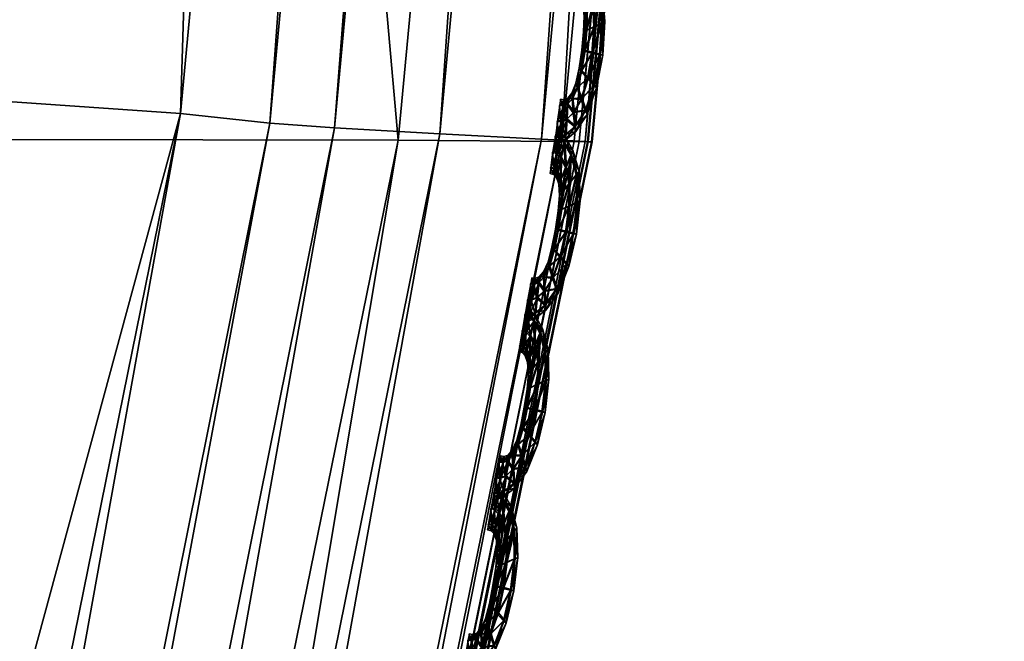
# Model space of a CAD drawing. Extents: x -7.4 to 7.4, y -11.5 to 9.8.
# Tile 355 of 469: x 7.11 to 7.428, y -1.682 to -1.481. Entities that reach past the tile are written whole.
import ezdxf

# ---------------------------------------------------------------- set-up
doc = ezdxf.new("R2010")
doc.units = 0
doc.header["$MEASUREMENT"] = 0
for name, color, linetype in [('A-FURN-3-ST', 150, 'Continuous'), ('A-FURN-3-ST-SEAM', 130, 'Continuous'), ('A-FURN-3-ST-SI', 160, 'Continuous')]:
    doc.layers.add(name, color=color, linetype=linetype)

msp = doc.modelspace()

# ---------------------------------------------------------------- meshes
at = {"layer": 'A-FURN-3-ST'}
mesh = msp.add_polyface(dxfattribs=at)
corners = [(7.22977, 2.47974, 1.00292), (7.35379, 1.23499, 1.00342), (7.0974, 1.23355, 0.61819), (6.97746, 2.47748, 0.61819), (7.36432, -0.11388, 1.00364), (7.10761, -0.11441, 0.61819), (7.23187, -1.52018, 1.00345), (6.97947, -1.51977, 0.61819), (6.94358, -2.93336, 1.00296), (6.70064, -2.932, 0.61819), (6.49747, -4.30695, 1.00243), (6.26973, -4.302, 0.61819), (2.26399, -2.9313, 0.55836), (2.16775, -1.51952, 0.55836), (3.0253, -1.51952, 0.55836), (3.10702, -2.9313, 0.55836), (2.93167, -0.11466, 0.55836), (2.84505, 1.23285, 0.55836), (2.08805, -0.11466, 0.55836), (2.77575, 2.47636, 0.55836), (2.02663, 1.23285, 0.55836), (2.45224, -5.39073, 0.55836), (2.3693, -4.27613, 0.55836), (3.15503, -4.27547, 0.55836), (4.17159, -2.9313, 0.55836), (5.25451, -2.9313, 0.55836), (4.97271, -4.28639, 0.55836), (4.06343, -4.27934, 0.55836), (3.87811, -5.41615, 0.55836), (4.60186, -5.47272, 0.55836), (6.4913, -0.11462, 0.56582), (6.37871, -1.51956, 0.56582), (5.48815, -0.11466, 0.55836), (5.42456, -1.51952, 0.55836), (6.12967, -2.93138, 0.56582), (6.47938, 1.23293, 0.56582), (6.36909, 2.47649, 0.56582), (5.45958, 1.23285, 0.55836), (5.36104, 2.47636, 0.55836), (5.74344, -4.29463, 0.56582), (4.17689, -0.11466, 0.55836), (4.20372, -1.51956, 0.55836), (4.11143, 1.23285, 0.55836), (4.02429, 2.47636, 0.55836)]
mesh.append_faces([[corners[k] for k in face] for face in [(0, 1, 2), (2, 3, 0), (4, 5, 2), (2, 1, 4), (6, 7, 5), (5, 4, 6), (8, 9, 7), (7, 6, 8), (10, 11, 9), (9, 8, 10), (24, 25, 26), (26, 27, 24), (27, 26, 29), (30, 5, 7), (7, 31, 30), (32, 30, 31), (31, 33, 32), (33, 31, 34), (34, 25, 33), (31, 7, 9), (9, 34, 31), (3, 2, 35), (35, 36, 3), (36, 35, 37), (37, 38, 36), (35, 30, 32), (32, 37, 35), (2, 5, 30), (30, 35, 2), (34, 9, 11), (11, 39, 34), (25, 34, 39), (39, 26, 25), (40, 32, 33), (33, 41, 40), (41, 33, 25), (25, 24, 41), (38, 37, 42), (42, 43, 38), (37, 32, 40), (40, 42, 37)]])
mesh.append_faces([[corners[k] for k in face] for face in [(12, 13, 14), (14, 15, 12), (16, 14, 13), (17, 16, 18), (19, 17, 20), (21, 22, 23), (22, 12, 15), (15, 23, 22), (27, 23, 15), (14, 16, 40), (15, 14, 41), (17, 19, 43), (16, 17, 42)]], dxfattribs={"vtx0": -1, "vtx1": -1, "vtx2": -1})
mesh.append_faces([[corners[k] for k in face] for face in [(15, 24, 27), (23, 27, 28)]], dxfattribs={"vtx0": -1, "vtx2": -1})
mesh.append_faces([[corners[k] for k in face] for face in [(40, 41, 14), (41, 24, 15), (43, 42, 17), (42, 40, 16)]], dxfattribs={"vtx1": -1, "vtx2": -1})
mesh = msp.add_polyface(dxfattribs=at)
corners = [(7.42329, -0.11335, 17.73472), (7.29032, -1.52059, 17.72529), (7.2887, -1.52055, 17.71875), (7.42159, -0.11343, 17.72818), (6.99958, -2.93456, 17.69562), (7.00104, -2.93481, 17.70216), (7.29305, -1.52076, 17.73624), (7.4261, -0.11318, 17.74563), (7.00286, -2.93505, 17.73015), (7.2923, -1.52068, 17.75301), (7.27821, -1.51994, 17.76499), (7.4253, -0.11322, 17.76233), (7.41066, -0.11417, 17.77427), (7.00353, -2.93522, 17.71323), (6.90828, -2.91548, 17.75491), (7.19048, -1.5147, 17.77811), (7.16159, -1.51161, 17.86532), (7.32012, -0.12072, 17.78766), (7.29174, -0.12455, 17.87437), (7.21133, -1.51619, 17.76035), (7.34141, -0.11883, 17.76993), (6.9283, -2.92042, 17.737), (6.95977, -2.92669, 17.74057), (7.24537, -1.51812, 17.76362), (7.37663, -0.11644, 17.77306), (6.98992, -2.93254, 17.74221), (6.2829, -0.14293, 18.34951), (6.17035, -1.4969, 18.34232), (6.78616, -1.4995, 18.23655), (6.9137, -0.13967, 18.24374), (6.50859, -2.86604, 18.21899), (7.42329, -0.11335, 17.72247), (7.29032, -1.52059, 17.71304), (7.29305, -1.52076, 17.70791), (7.4261, -0.11318, 17.71734), (7.00353, -2.93522, 17.68478), (7.00104, -2.93481, 17.68992), (6.78853, -2.88553, 18.02829), (7.07303, -1.50547, 18.04795), (7.20377, -0.13218, 18.05602)]
mesh.append_faces([[corners[k] for k in face] for face in [(0, 1, 2), (2, 3, 0), (4, 2, 1), (5, 1, 6), (7, 6, 1), (1, 0, 7), (8, 9, 10), (9, 11, 12), (12, 10, 9), (6, 7, 11), (11, 9, 6), (13, 6, 9), (14, 15, 16), (15, 17, 18), (18, 16, 15), (19, 20, 17), (17, 15, 19), (21, 19, 15), (22, 23, 19), (23, 24, 20), (20, 19, 23), (10, 12, 24), (24, 23, 10), (25, 10, 23), (26, 27, 28), (28, 29, 26), (30, 28, 27), (31, 32, 33), (33, 34, 31), (35, 33, 32), (36, 32, 2), (3, 2, 32), (32, 31, 3), (37, 38, 28), (29, 28, 38), (38, 39, 29), (39, 38, 16), (16, 18, 39), (16, 38, 37)]])
mesh = msp.add_polyface(dxfattribs=at)
corners = [(7.00104, -2.93481, 17.70216), (6.55327, -4.30971, 17.67581), (6.552, -4.3093, 17.66926), (6.99958, -2.93456, 17.69562), (7.00353, -2.93522, 17.71323), (6.55545, -4.31041, 17.68695), (7.29032, -1.52059, 17.72529), (7.29305, -1.52076, 17.73624), (7.27821, -1.51994, 17.76499), (6.98992, -2.93254, 17.74221), (7.00286, -2.93505, 17.73015), (7.2923, -1.52068, 17.75301), (7.16159, -1.51161, 17.86532), (6.87832, -2.90547, 17.84326), (6.90828, -2.91548, 17.75491), (7.19048, -1.5147, 17.77811), (6.9283, -2.92042, 17.737), (6.47151, -4.27741, 17.72829), (6.43989, -4.2606, 17.81793), (6.49023, -4.28561, 17.71026), (7.21133, -1.51619, 17.76035), (6.95977, -2.92669, 17.74057), (7.24537, -1.51812, 17.76362), (5.94249, -5.60189, 17.6919), (6.51761, -4.29616, 17.71418), (6.54365, -4.30592, 17.71616), (5.96319, -5.6154, 17.69421), (5.97202, -5.62121, 17.68216), (6.55481, -4.31013, 17.7041), (7.29032, -1.52059, 17.71304), (7.00104, -2.93481, 17.68992), (7.00353, -2.93522, 17.68478), (7.2887, -1.52055, 17.71875), (6.55327, -4.30971, 17.66356), (6.55545, -4.31041, 17.65843), (6.34828, -4.22685, 18.00555), (6.78853, -2.88553, 18.02829), (6.50859, -2.86604, 18.21899), (6.78616, -1.4995, 18.23655)]
mesh.append_faces([[corners[k] for k in face] for face in [(0, 1, 2), (2, 3, 0), (4, 5, 1), (1, 0, 4), (6, 0, 3), (7, 4, 0), (8, 9, 10), (11, 10, 4), (12, 13, 14), (15, 14, 16), (17, 14, 13), (13, 18, 17), (19, 16, 14), (14, 17, 19), (20, 16, 21), (22, 21, 9), (23, 24, 19), (24, 21, 16), (16, 19, 24), (25, 9, 21), (21, 24, 25), (26, 25, 24), (27, 28, 25), (28, 10, 9), (9, 25, 28), (5, 4, 10), (10, 28, 5), (29, 30, 31), (32, 3, 30), (30, 33, 34), (34, 31, 30), (3, 2, 33), (33, 30, 3), (35, 36, 37), (35, 18, 13), (13, 36, 35), (38, 37, 36), (36, 13, 12)]])
at = {"layer": 'A-FURN-3-ST-SEAM'}
mesh = msp.add_polyface(dxfattribs=at)
corners = [(7.29693, -1.4735, 17.72266), (7.29756, -1.48244, 17.72262), (7.29503, -1.48372, 17.72384), (7.2944, -1.49208, 17.72376), (7.29863, -1.48187, 17.71924), (7.29475, -1.47639, 17.72392), (7.29198, -1.49147, 17.72251), (7.29689, -1.49262, 17.72251), (7.29796, -1.49274, 17.71916), (7.29784, -1.47235, 17.71931), (7.29499, -1.46704, 17.72266), (7.29258, -1.48487, 17.72258), (7.29095, -1.49793, 17.72243), (7.29297, -1.50028, 17.72365), (7.29717, -1.49241, 17.71578), (7.29784, -1.48224, 17.71589), (7.29345, -1.47111, 17.72392), (7.29266, -1.47919, 17.72262), (7.29115, -1.49114, 17.71913), (7.29178, -1.48524, 17.7192), (7.29507, -1.50255, 17.7224), (7.29598, -1.50329, 17.71901), (7.29535, -1.5023, 17.71566), (7.29717, -1.4733, 17.71593), (7.29566, -1.46543, 17.71931), (7.29274, -1.46316, 17.72262), (7.29198, -1.48018, 17.71924), (7.29032, -1.49699, 17.71905), (7.28965, -1.50333, 17.72232), (7.29091, -1.50704, 17.72358), (7.29333, -1.49999, 17.71441), (7.29475, -1.4918, 17.71452), (7.29539, -1.48343, 17.7146), (7.29178, -1.46794, 17.72392), (7.29198, -1.47515, 17.72262), (7.29155, -1.47655, 17.71928), (7.29285, -1.48467, 17.71586), (7.29222, -1.49126, 17.71578), (7.29289, -1.47898, 17.71589), (7.2923, -1.51067, 17.72228), (7.29293, -1.51194, 17.7189), (7.29258, -1.51046, 17.71555), (7.29127, -1.50675, 17.71429), (7.29511, -1.4761, 17.71464), (7.29523, -1.46683, 17.71593), (7.29317, -1.46127, 17.71928), (7.29107, -1.46147, 17.72262), (7.29222, -1.47495, 17.71593), (7.29123, -1.49773, 17.7157), (7.28929, -1.50185, 17.71897), (7.28803, -1.50688, 17.72228), (7.28842, -1.51141, 17.7235), (7.28989, -1.50313, 17.71563), (7.29143, -1.45949, 17.71924), (7.29036, -1.46658, 17.72388), (7.29091, -1.47272, 17.72262), (7.29068, -1.47441, 17.71928), (7.29115, -1.47251, 17.71593), (7.2938, -1.47087, 17.71468), (7.28889, -1.5159, 17.72217), (7.28921, -1.51746, 17.71878), (7.28917, -1.51565, 17.71544), (7.28878, -1.51112, 17.71422), (7.2883, -1.50663, 17.71555), (7.29297, -1.46296, 17.71589), (7.29131, -1.46131, 17.71589), (7.2902, -1.459, 17.71924), (7.28984, -1.46102, 17.72262), (7.2921, -1.46769, 17.71464), (7.28799, -1.50506, 17.71893), (7.28644, -1.50865, 17.72224), (7.28609, -1.51363, 17.72342), (7.29012, -1.46081, 17.71589), (7.28921, -1.46617, 17.72388), (7.28976, -1.47161, 17.72262), (7.28965, -1.47342, 17.71928), (7.29001, -1.4714, 17.71589), (7.28585, -1.51854, 17.72209), (7.28585, -1.52027, 17.71871), (7.28609, -1.51829, 17.7154), (7.28644, -1.51334, 17.71418), (7.28668, -1.50844, 17.71551), (7.28668, -1.50671, 17.7189), (7.29071, -1.46629, 17.71464), (7.28957, -1.46588, 17.71464), (7.2851, -1.50918, 17.72221), (7.28446, -1.51429, 17.72342), (7.28862, -1.47124, 17.72262), (7.28854, -1.47305, 17.71928), (7.28889, -1.47103, 17.71589), (7.28545, -1.50716, 17.7189), (7.28387, -1.51932, 17.72209), (7.28379, -1.52113, 17.71871), (7.28415, -1.51911, 17.71536), (7.28478, -1.514, 17.71414), (7.28537, -1.50893, 17.71551), (7.28431, -1.507, 17.71886), (7.28395, -1.50902, 17.72221), (7.28324, -1.51417, 17.72338), (7.28419, -1.50881, 17.71547), (7.28264, -1.51924, 17.72205), (7.28252, -1.52101, 17.71867), (7.28288, -1.51899, 17.71536), (7.28359, -1.51384, 17.71414)]
mesh.append_faces([[corners[k] for k in face] for face in [(2, 1, 0), (1, 2, 3), (0, 1, 4), (0, 5, 2), (6, 3, 2), (3, 7, 1), (8, 4, 1), (4, 9, 0), (5, 0, 10), (11, 2, 5), (3, 6, 12), (2, 11, 6), (7, 3, 13), (1, 7, 8), (4, 8, 14), (9, 4, 15), (10, 0, 9), (10, 16, 5), (5, 17, 11), (12, 6, 18), (12, 13, 3), (6, 11, 19), (13, 20, 7), (21, 8, 7), (22, 14, 8), (14, 15, 4), (15, 23, 9), (9, 24, 10), (16, 10, 25), (17, 5, 16), (11, 17, 26), (19, 18, 6), (18, 27, 12), (13, 12, 28), (26, 19, 11), (20, 13, 29), (7, 20, 21), (8, 21, 22), (14, 22, 30), (15, 14, 31), (23, 15, 32), (24, 9, 23), (25, 10, 24), (25, 33, 16), (16, 34, 17), (35, 26, 17), (18, 19, 36), (27, 18, 37), (28, 12, 27), (28, 29, 13), (19, 26, 38), (29, 39, 20), (40, 21, 20), (41, 22, 21), (42, 30, 22), (30, 31, 14), (31, 32, 15), (32, 43, 23), (23, 44, 24), (24, 45, 25), (33, 25, 46), (34, 16, 33), (17, 34, 35), (26, 35, 47), (38, 36, 19), (36, 37, 18), (37, 48, 27), (27, 49, 28), (29, 28, 50), (47, 38, 26), (39, 29, 51), (20, 39, 40), (21, 40, 41), (22, 41, 42), (30, 42, 52), (31, 30, 48), (32, 31, 37), (43, 32, 36), (44, 23, 43), (45, 24, 44), (25, 45, 53), (53, 46, 25), (46, 54, 33), (33, 55, 34), (56, 35, 34), (57, 47, 35), (36, 38, 43), (37, 36, 32), (48, 37, 31), (49, 27, 48), (50, 28, 49), (50, 51, 29), (38, 47, 58), (51, 59, 39), (60, 40, 39), (61, 41, 40), (62, 42, 41), (63, 52, 42), (52, 48, 30), (43, 58, 44), (44, 64, 45), (65, 53, 45), (46, 53, 66), (54, 46, 67), (55, 33, 54), (34, 55, 56), (35, 56, 57), (47, 57, 68), (58, 43, 38), (48, 52, 49), (49, 69, 50), (51, 50, 70), (68, 58, 47), (59, 51, 71), (39, 59, 60), (40, 60, 61), (41, 61, 62), (42, 62, 63), (52, 63, 69), (64, 44, 58), (45, 64, 65), (53, 65, 72), (72, 66, 53), (66, 67, 46), (67, 73, 54), (54, 74, 55), (56, 55, 74), (57, 56, 75), (68, 57, 76), (69, 49, 52), (70, 50, 69), (70, 71, 51), (58, 68, 64), (71, 77, 59), (78, 60, 59), (79, 61, 60), (80, 62, 61), (81, 63, 62), (82, 69, 63), (83, 65, 64), (84, 72, 65), (74, 54, 73), (74, 75, 56), (75, 76, 57), (76, 83, 68), (69, 82, 70), (71, 70, 85), (64, 68, 83), (77, 71, 86), (59, 77, 78), (60, 78, 79), (61, 79, 80), (62, 80, 81), (63, 81, 82), (65, 83, 84), (73, 87, 74), (75, 74, 87), (76, 75, 88), (83, 76, 89), (70, 82, 90), (90, 85, 70), (85, 86, 71), (86, 91, 77), (78, 77, 91), (79, 78, 92), (80, 79, 93), (81, 80, 94), (82, 81, 95), (89, 84, 83), (87, 88, 75), (88, 89, 76), (95, 90, 82), (85, 90, 96), (86, 85, 97), (91, 86, 98), (91, 92, 78), (92, 93, 79), (93, 94, 80), (94, 95, 81), (90, 95, 99), (99, 96, 90), (96, 97, 85), (97, 98, 86), (98, 100, 91), (92, 91, 100), (93, 92, 101), (94, 93, 102), (95, 94, 103), (103, 99, 95), (100, 101, 92), (101, 102, 93), (102, 103, 94)]])
mesh = msp.add_polyface(dxfattribs=at)
corners = [(7.28933, -1.53143, 17.72202), (7.28957, -1.54033, 17.72194), (7.28696, -1.54157, 17.7232), (7.28589, -1.54989, 17.72304), (7.29068, -1.53975, 17.71859), (7.287, -1.53431, 17.72327), (7.28347, -1.54923, 17.72179), (7.28838, -1.55042, 17.72179), (7.28945, -1.55055, 17.71844), (7.29032, -1.53028, 17.71867), (7.28759, -1.525, 17.72205), (7.28442, -1.54272, 17.7219), (7.28217, -1.55566, 17.72167), (7.28407, -1.55801, 17.72293), (7.28866, -1.55022, 17.71509), (7.28984, -1.54012, 17.71521), (7.28589, -1.52904, 17.72327), (7.28474, -1.53708, 17.72198), (7.28268, -1.5489, 17.7184), (7.28359, -1.54305, 17.71852), (7.28609, -1.56027, 17.72163), (7.28696, -1.56101, 17.71825), (7.28636, -1.56002, 17.71491), (7.28961, -1.53122, 17.71529), (7.28834, -1.5234, 17.71867), (7.28541, -1.52109, 17.72202), (7.28403, -1.53802, 17.71859), (7.28154, -1.55471, 17.71833), (7.28058, -1.56101, 17.72156), (7.28169, -1.56472, 17.72278), (7.28442, -1.55772, 17.71365), (7.28624, -1.54956, 17.7138), (7.28732, -1.54128, 17.71391), (7.28431, -1.52591, 17.72327), (7.28427, -1.53304, 17.72198), (7.28379, -1.53444, 17.71863), (7.2847, -1.54251, 17.71517), (7.28371, -1.54902, 17.71506), (7.28502, -1.53687, 17.71525), (7.28292, -1.5683, 17.72148), (7.28351, -1.56958, 17.7181), (7.2832, -1.5681, 17.71475), (7.28205, -1.56439, 17.71353), (7.28735, -1.53403, 17.71399), (7.28787, -1.5248, 17.71532), (7.28597, -1.51924, 17.71867), (7.28379, -1.51944, 17.72202), (7.28454, -1.53283, 17.71529), (7.28241, -1.55545, 17.71494), (7.28027, -1.55953, 17.71821), (7.27881, -1.56451, 17.72148), (7.279, -1.56905, 17.7227), (7.28087, -1.56081, 17.71483), (7.28423, -1.51746, 17.71863), (7.28296, -1.52451, 17.72327), (7.28332, -1.53061, 17.72202), (7.28304, -1.5323, 17.71863), (7.28355, -1.5304, 17.71529), (7.28624, -1.52879, 17.71403), (7.27928, -1.5735, 17.72137), (7.27952, -1.57506, 17.71795), (7.27956, -1.57325, 17.71464), (7.27936, -1.56872, 17.71342), (7.27908, -1.56427, 17.71475), (7.28569, -1.52093, 17.71529), (7.28407, -1.51924, 17.71529), (7.283, -1.51697, 17.71863), (7.2826, -1.51895, 17.72202), (7.28466, -1.52562, 17.71403), (7.27884, -1.5627, 17.71817), (7.2771, -1.56629, 17.72144), (7.27655, -1.57123, 17.72262), (7.28284, -1.51878, 17.71529), (7.28177, -1.5241, 17.72327), (7.28221, -1.52949, 17.72202), (7.28205, -1.53131, 17.71863), (7.28249, -1.52933, 17.71529), (7.27607, -1.57609, 17.72129), (7.27599, -1.57778, 17.71787), (7.27635, -1.57585, 17.71456), (7.27691, -1.5709, 17.71338), (7.27738, -1.56608, 17.71471), (7.27746, -1.56435, 17.71813), (7.28332, -1.52422, 17.71403), (7.28213, -1.52381, 17.71399), (7.27576, -1.56678, 17.72144), (7.27485, -1.57189, 17.72258), (7.2811, -1.52912, 17.72198), (7.28094, -1.53094, 17.71863), (7.28134, -1.52892, 17.71529), (7.2762, -1.5648, 17.7181), (7.27406, -1.57688, 17.72126), (7.27386, -1.57865, 17.71783), (7.27433, -1.57663, 17.71452), (7.2752, -1.57156, 17.71334), (7.27599, -1.56657, 17.71471), (7.27504, -1.56464, 17.7181), (7.27457, -1.56662, 17.72141), (7.27366, -1.57172, 17.72258), (7.27485, -1.56641, 17.71468), (7.27279, -1.57675, 17.72126), (7.27259, -1.57852, 17.71783), (7.27307, -1.5765, 17.71452), (7.27402, -1.57144, 17.71334)]
mesh.append_faces([[corners[k] for k in face] for face in [(2, 1, 0), (1, 2, 3), (0, 1, 4), (0, 5, 2), (6, 3, 2), (3, 7, 1), (8, 4, 1), (4, 9, 0), (5, 0, 10), (11, 2, 5), (3, 6, 12), (2, 11, 6), (7, 3, 13), (1, 7, 8), (4, 8, 14), (9, 4, 15), (10, 0, 9), (10, 16, 5), (5, 17, 11), (12, 6, 18), (12, 13, 3), (6, 11, 19), (13, 20, 7), (21, 8, 7), (22, 14, 8), (14, 15, 4), (15, 23, 9), (9, 24, 10), (16, 10, 25), (17, 5, 16), (11, 17, 26), (19, 18, 6), (18, 27, 12), (13, 12, 28), (26, 19, 11), (20, 13, 29), (7, 20, 21), (8, 21, 22), (14, 22, 30), (15, 14, 31), (23, 15, 32), (24, 9, 23), (25, 10, 24), (25, 33, 16), (16, 34, 17), (35, 26, 17), (18, 19, 36), (27, 18, 37), (28, 12, 27), (28, 29, 13), (19, 26, 38), (29, 39, 20), (40, 21, 20), (41, 22, 21), (42, 30, 22), (30, 31, 14), (31, 32, 15), (32, 43, 23), (23, 44, 24), (24, 45, 25), (33, 25, 46), (34, 16, 33), (17, 34, 35), (26, 35, 47), (38, 36, 19), (36, 37, 18), (37, 48, 27), (27, 49, 28), (29, 28, 50), (47, 38, 26), (39, 29, 51), (20, 39, 40), (21, 40, 41), (22, 41, 42), (30, 42, 52), (31, 30, 48), (32, 31, 37), (43, 32, 36), (44, 23, 43), (45, 24, 44), (25, 45, 53), (53, 46, 25), (46, 54, 33), (33, 55, 34), (56, 35, 34), (57, 47, 35), (36, 38, 43), (37, 36, 32), (48, 37, 31), (49, 27, 48), (50, 28, 49), (50, 51, 29), (38, 47, 58), (51, 59, 39), (60, 40, 39), (61, 41, 40), (62, 42, 41), (63, 52, 42), (52, 48, 30), (43, 58, 44), (44, 64, 45), (65, 53, 45), (46, 53, 66), (54, 46, 67), (55, 33, 54), (34, 55, 56), (35, 56, 57), (47, 57, 68), (58, 43, 38), (48, 52, 49), (49, 69, 50), (51, 50, 70), (68, 58, 47), (59, 51, 71), (39, 59, 60), (40, 60, 61), (41, 61, 62), (42, 62, 63), (52, 63, 69), (64, 44, 58), (45, 64, 65), (53, 65, 72), (72, 66, 53), (66, 67, 46), (67, 73, 54), (54, 74, 55), (56, 55, 74), (57, 56, 75), (68, 57, 76), (69, 49, 52), (70, 50, 69), (70, 71, 51), (58, 68, 64), (71, 77, 59), (78, 60, 59), (79, 61, 60), (80, 62, 61), (81, 63, 62), (82, 69, 63), (83, 65, 64), (84, 72, 65), (74, 54, 73), (74, 75, 56), (75, 76, 57), (76, 83, 68), (69, 82, 70), (71, 70, 85), (64, 68, 83), (77, 71, 86), (59, 77, 78), (60, 78, 79), (61, 79, 80), (62, 80, 81), (63, 81, 82), (65, 83, 84), (73, 87, 74), (75, 74, 87), (76, 75, 88), (83, 76, 89), (70, 82, 90), (90, 85, 70), (85, 86, 71), (86, 91, 77), (78, 77, 91), (79, 78, 92), (80, 79, 93), (81, 80, 94), (82, 81, 95), (89, 84, 83), (87, 88, 75), (88, 89, 76), (95, 90, 82), (85, 90, 96), (86, 85, 97), (91, 86, 98), (91, 92, 78), (92, 93, 79), (93, 94, 80), (94, 95, 81), (90, 95, 99), (99, 96, 90), (96, 97, 85), (97, 98, 86), (98, 100, 91), (92, 91, 100), (93, 92, 101), (94, 93, 102), (95, 94, 103), (103, 99, 95), (100, 101, 92), (101, 102, 93), (102, 103, 94)]])
mesh = msp.add_polyface(dxfattribs=at)
corners = [(7.27928, -1.58899, 17.72118), (7.27948, -1.59785, 17.7211), (7.27687, -1.59908, 17.72232), (7.2758, -1.6074, 17.72221), (7.28058, -1.59731, 17.71772), (7.27694, -1.59183, 17.7224), (7.27338, -1.60675, 17.72091), (7.27829, -1.60798, 17.72095), (7.27936, -1.6081, 17.7176), (7.28027, -1.58783, 17.71783), (7.27766, -1.58252, 17.72118), (7.27433, -1.60023, 17.72103), (7.27208, -1.61317, 17.72084), (7.27398, -1.61552, 17.72205), (7.27857, -1.60773, 17.71422), (7.27975, -1.59764, 17.71437), (7.27592, -1.5866, 17.72243), (7.27469, -1.59459, 17.7211), (7.27259, -1.60641, 17.71757), (7.2735, -1.60056, 17.71764), (7.27599, -1.61779, 17.7208), (7.27687, -1.61857, 17.71741), (7.27627, -1.61758, 17.71407), (7.27956, -1.58878, 17.71445), (7.27845, -1.58095, 17.71783), (7.2756, -1.57865, 17.72118), (7.27394, -1.59554, 17.71772), (7.27148, -1.61222, 17.71745), (7.2705, -1.61853, 17.72072), (7.2716, -1.62224, 17.72194), (7.27433, -1.61523, 17.71281), (7.27615, -1.60712, 17.71296), (7.27722, -1.59879, 17.71308), (7.27437, -1.58343, 17.72243), (7.27422, -1.59055, 17.72114), (7.2737, -1.59196, 17.71776), (7.27461, -1.60003, 17.71429), (7.27362, -1.60654, 17.71422), (7.27493, -1.59438, 17.71437), (7.27283, -1.62586, 17.72061), (7.27342, -1.6271, 17.71722), (7.27311, -1.62562, 17.71388), (7.272, -1.62191, 17.71266), (7.2773, -1.59154, 17.71316), (7.27794, -1.58235, 17.71448), (7.27615, -1.57679, 17.71783), (7.27402, -1.577, 17.72118), (7.27449, -1.59035, 17.71441), (7.27231, -1.61297, 17.71411), (7.27018, -1.61704, 17.71738), (7.26872, -1.62203, 17.72065), (7.26891, -1.62656, 17.72183), (7.27077, -1.61832, 17.71399), (7.27449, -1.57502, 17.71783), (7.27307, -1.58203, 17.72243), (7.27326, -1.58812, 17.72114), (7.27295, -1.58981, 17.71779), (7.27354, -1.58792, 17.71441), (7.27627, -1.58631, 17.71319), (7.26919, -1.63101, 17.7205), (7.26943, -1.63258, 17.71711), (7.26947, -1.63077, 17.71376), (7.26927, -1.62623, 17.71258), (7.26899, -1.62178, 17.71391), (7.27588, -1.57844, 17.71445), (7.27429, -1.57679, 17.71445), (7.2733, -1.57453, 17.71783), (7.27283, -1.5765, 17.72118), (7.27473, -1.58314, 17.71319), (7.26875, -1.62022, 17.7173), (7.26701, -1.6238, 17.72061), (7.26646, -1.62875, 17.72179), (7.27311, -1.5763, 17.71445), (7.27188, -1.58161, 17.72243), (7.27219, -1.58701, 17.72114), (7.27196, -1.58878, 17.71779), (7.27243, -1.5868, 17.71441), (7.26598, -1.63357, 17.72042), (7.2659, -1.6353, 17.71703), (7.26626, -1.63336, 17.71368), (7.26682, -1.62842, 17.71251), (7.26729, -1.62356, 17.71388), (7.26737, -1.62187, 17.71726), (7.27342, -1.58178, 17.71319), (7.27227, -1.58133, 17.71316), (7.26567, -1.6243, 17.72057), (7.26476, -1.62936, 17.72175), (7.27105, -1.58664, 17.72114), (7.27085, -1.58841, 17.71779), (7.27132, -1.58643, 17.71441), (7.2661, -1.62228, 17.71726), (7.26397, -1.63439, 17.72038), (7.26381, -1.63616, 17.717), (7.26424, -1.63414, 17.71365), (7.26515, -1.62908, 17.71251), (7.2659, -1.62405, 17.71384), (7.26495, -1.62211, 17.71722), (7.26448, -1.62413, 17.72057), (7.26357, -1.62924, 17.72175), (7.26476, -1.62388, 17.71384), (7.26274, -1.63423, 17.72038), (7.26254, -1.63604, 17.717), (7.26297, -1.63402, 17.71365), (7.26392, -1.62891, 17.71247)]
mesh.append_faces([[corners[k] for k in face] for face in [(2, 1, 0), (1, 2, 3), (0, 1, 4), (0, 5, 2), (6, 3, 2), (3, 7, 1), (8, 4, 1), (4, 9, 0), (5, 0, 10), (11, 2, 5), (3, 6, 12), (2, 11, 6), (7, 3, 13), (1, 7, 8), (4, 8, 14), (9, 4, 15), (10, 0, 9), (10, 16, 5), (5, 17, 11), (12, 6, 18), (12, 13, 3), (6, 11, 19), (13, 20, 7), (21, 8, 7), (22, 14, 8), (14, 15, 4), (15, 23, 9), (9, 24, 10), (16, 10, 25), (17, 5, 16), (11, 17, 26), (19, 18, 6), (18, 27, 12), (13, 12, 28), (26, 19, 11), (20, 13, 29), (7, 20, 21), (8, 21, 22), (14, 22, 30), (15, 14, 31), (23, 15, 32), (24, 9, 23), (25, 10, 24), (25, 33, 16), (16, 34, 17), (35, 26, 17), (18, 19, 36), (27, 18, 37), (28, 12, 27), (28, 29, 13), (19, 26, 38), (29, 39, 20), (40, 21, 20), (41, 22, 21), (42, 30, 22), (30, 31, 14), (31, 32, 15), (32, 43, 23), (23, 44, 24), (24, 45, 25), (33, 25, 46), (34, 16, 33), (17, 34, 35), (26, 35, 47), (38, 36, 19), (36, 37, 18), (37, 48, 27), (27, 49, 28), (29, 28, 50), (47, 38, 26), (39, 29, 51), (20, 39, 40), (21, 40, 41), (22, 41, 42), (30, 42, 52), (31, 30, 48), (32, 31, 37), (43, 32, 36), (44, 23, 43), (45, 24, 44), (25, 45, 53), (53, 46, 25), (46, 54, 33), (33, 55, 34), (56, 35, 34), (57, 47, 35), (36, 38, 43), (37, 36, 32), (48, 37, 31), (49, 27, 48), (50, 28, 49), (50, 51, 29), (38, 47, 58), (51, 59, 39), (60, 40, 39), (61, 41, 40), (62, 42, 41), (63, 52, 42), (52, 48, 30), (43, 58, 44), (44, 64, 45), (65, 53, 45), (46, 53, 66), (54, 46, 67), (55, 33, 54), (34, 55, 56), (35, 56, 57), (47, 57, 68), (58, 43, 38), (48, 52, 49), (49, 69, 50), (51, 50, 70), (68, 58, 47), (59, 51, 71), (39, 59, 60), (40, 60, 61), (41, 61, 62), (42, 62, 63), (52, 63, 69), (64, 44, 58), (45, 64, 65), (53, 65, 72), (72, 66, 53), (66, 67, 46), (67, 73, 54), (54, 74, 55), (56, 55, 74), (57, 56, 75), (68, 57, 76), (69, 49, 52), (70, 50, 69), (70, 71, 51), (58, 68, 64), (71, 77, 59), (78, 60, 59), (79, 61, 60), (80, 62, 61), (81, 63, 62), (82, 69, 63), (83, 65, 64), (84, 72, 65), (74, 54, 73), (74, 75, 56), (75, 76, 57), (76, 83, 68), (69, 82, 70), (71, 70, 85), (64, 68, 83), (77, 71, 86), (59, 77, 78), (60, 78, 79), (61, 79, 80), (62, 80, 81), (63, 81, 82), (65, 83, 84), (73, 87, 74), (75, 74, 87), (76, 75, 88), (83, 76, 89), (70, 82, 90), (90, 85, 70), (85, 86, 71), (86, 91, 77), (78, 77, 91), (79, 78, 92), (80, 79, 93), (81, 80, 94), (82, 81, 95), (89, 84, 83), (87, 88, 75), (88, 89, 76), (95, 90, 82), (85, 90, 96), (86, 85, 97), (91, 86, 98), (91, 92, 78), (92, 93, 79), (93, 94, 80), (94, 95, 81), (90, 95, 99), (99, 96, 90), (96, 97, 85), (97, 98, 86), (98, 100, 91), (92, 91, 100), (93, 92, 101), (94, 93, 102), (95, 94, 103), (103, 99, 95), (100, 101, 92), (101, 102, 93), (102, 103, 94)]])
mesh = msp.add_polyface(dxfattribs=at)
corners = [(7.26919, -1.64651, 17.72031), (7.26939, -1.6554, 17.72023), (7.26677, -1.65664, 17.72148), (7.26571, -1.66492, 17.72133), (7.2705, -1.65487, 17.71688), (7.26685, -1.64935, 17.72156), (7.26329, -1.66426, 17.72008), (7.2682, -1.6655, 17.72008), (7.26927, -1.66562, 17.71673), (7.27022, -1.64535, 17.71696), (7.26757, -1.64008, 17.72034), (7.26424, -1.65775, 17.72019), (7.26199, -1.67069, 17.71996), (7.26389, -1.67308, 17.72122), (7.26848, -1.66529, 17.71338), (7.26967, -1.6552, 17.7135), (7.26582, -1.64412, 17.72156), (7.2646, -1.65211, 17.72027), (7.2625, -1.66393, 17.71669), (7.26341, -1.65808, 17.71681), (7.2659, -1.67534, 17.71992), (7.26677, -1.67609, 17.71654), (7.26618, -1.67514, 17.71319), (7.26947, -1.6463, 17.71357), (7.26836, -1.63847, 17.717), (7.26551, -1.63616, 17.72034), (7.26384, -1.65306, 17.71688), (7.26139, -1.66974, 17.71661), (7.2604, -1.67604, 17.71985), (7.26151, -1.67975, 17.72106), (7.26424, -1.67275, 17.71194), (7.26606, -1.66463, 17.71209), (7.26713, -1.65631, 17.7122), (7.26432, -1.64094, 17.7216), (7.26412, -1.64807, 17.72031), (7.26361, -1.64947, 17.71692), (7.26452, -1.65755, 17.71346), (7.26357, -1.66405, 17.71334), (7.26487, -1.6519, 17.71353), (7.26274, -1.68338, 17.71977), (7.26333, -1.68465, 17.71639), (7.26302, -1.68318, 17.71304), (7.26191, -1.67947, 17.71182), (7.26721, -1.64906, 17.71228), (7.26784, -1.63987, 17.71361), (7.26606, -1.63427, 17.717), (7.26392, -1.63447, 17.72034), (7.2644, -1.64786, 17.71357), (7.26226, -1.67048, 17.71323), (7.26009, -1.67456, 17.7165), (7.25862, -1.67955, 17.71977), (7.25882, -1.68408, 17.72099), (7.26068, -1.67584, 17.71311), (7.2644, -1.6325, 17.71696), (7.26297, -1.63954, 17.72156), (7.26317, -1.64564, 17.72031), (7.2629, -1.64729, 17.71692), (7.26345, -1.64543, 17.71357), (7.26618, -1.64383, 17.71232), (7.2591, -1.68853, 17.71966), (7.25933, -1.69009, 17.71624), (7.25938, -1.68828, 17.71293), (7.25917, -1.68375, 17.71171), (7.2589, -1.6793, 17.71308), (7.26579, -1.63596, 17.71361), (7.2642, -1.63427, 17.71361), (7.26321, -1.632, 17.71696), (7.26274, -1.63398, 17.72031), (7.26468, -1.64065, 17.71232), (7.25866, -1.67773, 17.71646), (7.25692, -1.68132, 17.71974), (7.25637, -1.68622, 17.72091), (7.26302, -1.63381, 17.71361), (7.26183, -1.63909, 17.72156), (7.2621, -1.64453, 17.72031), (7.26187, -1.6463, 17.71692), (7.26234, -1.64432, 17.71357), (7.25589, -1.69109, 17.71958), (7.25581, -1.69281, 17.71616), (7.25617, -1.69088, 17.71285), (7.25673, -1.68593, 17.71167), (7.2572, -1.68107, 17.713), (7.25728, -1.67934, 17.71643), (7.26333, -1.63925, 17.71232), (7.26218, -1.63884, 17.71232), (7.25557, -1.68177, 17.71974), (7.25467, -1.68688, 17.72087), (7.261, -1.64412, 17.72031), (7.26076, -1.64593, 17.71692), (7.26123, -1.64391, 17.71357), (7.25601, -1.67979, 17.71639), (7.25387, -1.69187, 17.71954), (7.25372, -1.69364, 17.71612), (7.25415, -1.69162, 17.71281), (7.25506, -1.68655, 17.71163), (7.25585, -1.68156, 17.713), (7.25486, -1.67959, 17.71639), (7.25443, -1.6816, 17.7197), (7.25348, -1.68671, 17.72087), (7.25467, -1.6814, 17.71296), (7.25265, -1.69174, 17.71954), (7.25245, -1.69351, 17.71612), (7.25293, -1.6915, 17.71281), (7.25383, -1.68639, 17.71163)]
mesh.append_faces([[corners[k] for k in face] for face in [(2, 1, 0), (1, 2, 3), (0, 1, 4), (0, 5, 2), (6, 3, 2), (3, 7, 1), (8, 4, 1), (4, 9, 0), (5, 0, 10), (11, 2, 5), (3, 6, 12), (2, 11, 6), (7, 3, 13), (1, 7, 8), (4, 8, 14), (9, 4, 15), (10, 0, 9), (10, 16, 5), (5, 17, 11), (12, 6, 18), (12, 13, 3), (6, 11, 19), (13, 20, 7), (21, 8, 7), (22, 14, 8), (14, 15, 4), (15, 23, 9), (9, 24, 10), (16, 10, 25), (17, 5, 16), (11, 17, 26), (19, 18, 6), (18, 27, 12), (13, 12, 28), (26, 19, 11), (20, 13, 29), (7, 20, 21), (8, 21, 22), (14, 22, 30), (15, 14, 31), (23, 15, 32), (24, 9, 23), (25, 10, 24), (25, 33, 16), (16, 34, 17), (35, 26, 17), (18, 19, 36), (27, 18, 37), (28, 12, 27), (28, 29, 13), (19, 26, 38), (29, 39, 20), (40, 21, 20), (41, 22, 21), (42, 30, 22), (30, 31, 14), (31, 32, 15), (32, 43, 23), (23, 44, 24), (24, 45, 25), (33, 25, 46), (34, 16, 33), (17, 34, 35), (26, 35, 47), (38, 36, 19), (36, 37, 18), (37, 48, 27), (27, 49, 28), (29, 28, 50), (47, 38, 26), (39, 29, 51), (20, 39, 40), (21, 40, 41), (22, 41, 42), (30, 42, 52), (31, 30, 48), (32, 31, 37), (43, 32, 36), (44, 23, 43), (45, 24, 44), (25, 45, 53), (53, 46, 25), (46, 54, 33), (33, 55, 34), (56, 35, 34), (57, 47, 35), (36, 38, 43), (37, 36, 32), (48, 37, 31), (49, 27, 48), (50, 28, 49), (50, 51, 29), (38, 47, 58), (51, 59, 39), (60, 40, 39), (61, 41, 40), (62, 42, 41), (63, 52, 42), (52, 48, 30), (43, 58, 44), (44, 64, 45), (65, 53, 45), (46, 53, 66), (54, 46, 67), (55, 33, 54), (34, 55, 56), (35, 56, 57), (47, 57, 68), (58, 43, 38), (48, 52, 49), (49, 69, 50), (51, 50, 70), (68, 58, 47), (59, 51, 71), (39, 59, 60), (40, 60, 61), (41, 61, 62), (42, 62, 63), (52, 63, 69), (64, 44, 58), (45, 64, 65), (53, 65, 72), (72, 66, 53), (66, 67, 46), (67, 73, 54), (54, 74, 55), (56, 55, 74), (57, 56, 75), (68, 57, 76), (69, 49, 52), (70, 50, 69), (70, 71, 51), (58, 68, 64), (71, 77, 59), (78, 60, 59), (79, 61, 60), (80, 62, 61), (81, 63, 62), (82, 69, 63), (83, 65, 64), (84, 72, 65), (74, 54, 73), (74, 75, 56), (75, 76, 57), (76, 83, 68), (69, 82, 70), (71, 70, 85), (64, 68, 83), (77, 71, 86), (59, 77, 78), (60, 78, 79), (61, 79, 80), (62, 80, 81), (63, 81, 82), (65, 83, 84), (73, 87, 74), (75, 74, 87), (76, 75, 88), (83, 76, 89), (70, 82, 90), (90, 85, 70), (85, 86, 71), (86, 91, 77), (78, 77, 91), (79, 78, 92), (80, 79, 93), (81, 80, 94), (82, 81, 95), (89, 84, 83), (87, 88, 75), (88, 89, 76), (95, 90, 82), (85, 90, 96), (86, 85, 97), (91, 86, 98), (91, 92, 78), (92, 93, 79), (93, 94, 80), (94, 95, 81), (90, 95, 99), (99, 96, 90), (96, 97, 85), (97, 98, 86), (98, 100, 91), (92, 91, 100), (93, 92, 101), (94, 93, 102), (95, 94, 103), (103, 99, 95), (100, 101, 92), (101, 102, 93), (102, 103, 94)]])
at = {"layer": 'A-FURN-3-ST-SI'}
mesh = msp.add_polyface(dxfattribs=at)
corners = [(6.55643, -4.31075, 17.38988), (6.55545, -4.31041, 17.65843), (5.97253, -5.62158, 17.63625), (7.00472, -2.93542, 17.41571), (7.00353, -2.93522, 17.68478), (6.55659, -4.31078, 11.4994), (7.00488, -2.93542, 11.52138), (5.97332, -5.62204, 17.36816), (7.4261, -0.11318, 17.71734), (7.4274, -0.1131, 17.44757), (7.4168, 1.23713, 17.43647), (7.4276, -0.11309, 11.5485), (7.29432, -1.5208, 17.43833), (7.29305, -1.52076, 17.70791), (7.29451, -1.5208, 11.54063), (6.55536, -4.31061, 7.25858), (5.97344, -5.62211, 11.48092), (7.00365, -2.93534, 7.27178), (6.54678, -4.30963, 2.97375), (6.99506, -2.93476, 2.97816), (5.97221, -5.62191, 7.24751), (7.42637, -0.11309, 7.28805), (7.41577, 1.23705, 7.28239), (7.41779, -0.11334, 2.98356), (7.40718, 1.23643, 2.9817), (7.29329, -1.5208, 7.28334), (7.2847, -1.52059, 2.98201), (7.36432, -0.11388, 1.00364), (7.35379, 1.23499, 1.00342), (6.94358, -2.93336, 1.00296), (7.23187, -1.52018, 1.00345), (6.49747, -4.30695, 1.00243), (5.96362, -5.6205, 2.97006)]
mesh.append_faces([[corners[k] for k in face] for face in [(0, 1, 2), (1, 0, 3), (3, 4, 1), (0, 5, 6), (6, 3, 0), (5, 0, 7), (8, 9, 10), (10, 9, 11), (4, 3, 12), (12, 13, 4), (13, 12, 9), (9, 8, 13), (12, 14, 11), (11, 9, 12), (3, 6, 14), (14, 12, 3), (15, 5, 16), (5, 15, 17), (17, 6, 5), (15, 18, 19), (19, 17, 15), (18, 15, 20), (11, 21, 22), (21, 23, 24), (24, 22, 21), (6, 17, 25), (25, 14, 6), (14, 25, 21), (21, 11, 14), (25, 26, 23), (23, 21, 25), (17, 19, 26), (26, 25, 17), (23, 27, 28), (28, 24, 23), (19, 29, 30), (30, 26, 19), (26, 30, 27), (27, 23, 26), (31, 18, 32), (18, 31, 29), (29, 19, 18)]])

doc.saveas('drawing.dxf')
